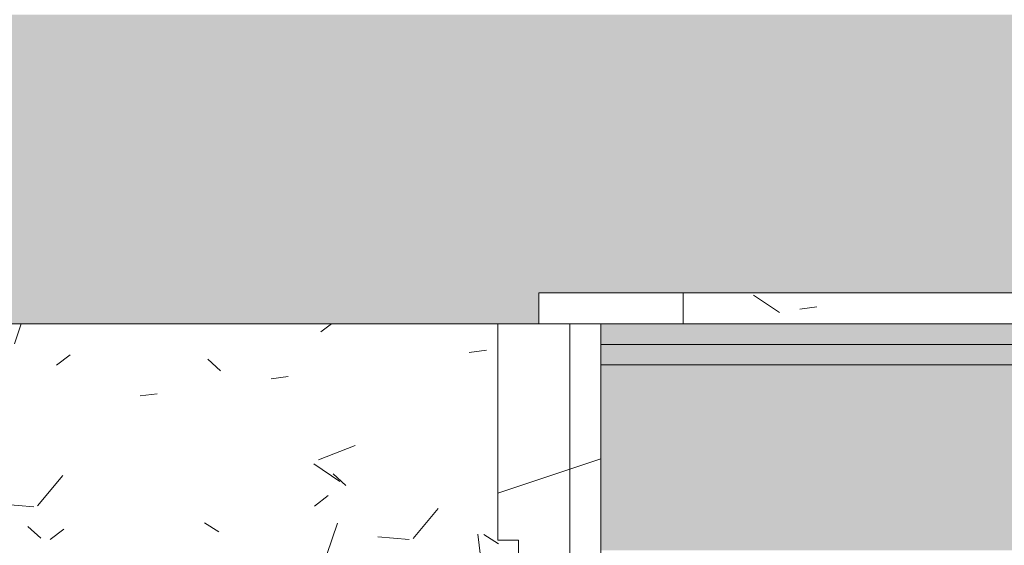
# Model space of a CAD drawing. Header units: millimetres. Extents: x 5980700 to 6194397, y -12939 to 2351883.
# Tile 461 of 587: x 6097335 to 6097812, y -1878 to -1623. Entities that reach past the tile are written whole.
import ezdxf

# ---------------------------------------------------------------- set-up
doc = ezdxf.new("R2010")
doc.units = ezdxf.units.MM
for name, color, linetype, lineweight in [('A-DOOR', 31, 'Continuous', 9), ('A-DOOR-OPNG', 31, 'Continuous', 9), ('A-FLOR', 192, 'Continuous', 18), ('A-FLOR-PATT', 8, 'Continuous', 18), ('A-WALL', 113, 'Continuous', 18), ('A-WALL-PATT', 111, 'Continuous', 25)]:
    doc.layers.add(name, color=color, linetype=linetype, lineweight=lineweight)
pattern_1 = [(49.99999999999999, (0, 0), (182.184668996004, -15.93908553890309), [19.05, -209.55]), (355, (0, 0), (-35.24242749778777, 191.0566080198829), [15.24, -167.64]), (100.451, (15.182, -1.328), (146.9425016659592, 175.1166878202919), [16.19, -178.09]), (46.184, (0, 50.8), (271.0788941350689, -42.04327417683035), [28.575, -314.325]), (96.636, (22.59, 47.297), (237.4025071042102, 247.4272132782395), [24.285, -267.135]), (351.184, (0, 50.8), (237.404605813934, 247.4251178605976), [22.86, -251.46]), (21, (25.4, 38.1), (151.6148798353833, -102.2655185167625), [19.05, -209.55]), (326, (25.4, 38.1), (61.80235996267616, 184.1877424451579), [15.24, -167.64]), (71.45100000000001, (38.035, 29.578), (213.4170626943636, 81.92136778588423), [16.19, -178.09]), (37.50000000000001, (0, 0), (3.08832282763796, 84.55507579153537), [8.382, -157.226, 8.382, -161.798, -168.275]), (37.50000000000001, (0, 0), (3.08832282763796, 84.55507579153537), [-335.788, 8.382, -159.893]), (7.499999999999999, (0, 0), (66.81943811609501, 100.1807470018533), [8.382, -88.646, 8.382, -153.416, -64.135]), (7.499999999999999, (0, 0), (66.81943811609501, 100.1807470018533), [-258.826, 8.382, -55.753]), (327.5, (-56.642, 0), (135.5904877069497, -5.7289126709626), [8.382, -55.118, 8.382, -189.738, -262.89]), (327.5, (-56.642, 0), (135.5904877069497, -5.7289126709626), [-261.62, 8.382, -254.508]), (317.5, (-82.042, 0), (148.1288864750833, 25.42676126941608), [8.382, -74.168, 8.382, -123.19, -186.69]), (317.5, (-82.042, 0), (148.1288864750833, 25.42676126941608), [-214.122, 8.382, -178.308])]
pattern_2 = [(36.87, (4734.985, -2254.841), (-1249.498511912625, -833.0022321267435), [208.25, -1874.25]), (26.565, (4485.085, -2129.891), (416.5006794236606, 416.5003825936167), [465.661, -465.661]), (18.435, (4485.085, -1921.641), (832.9995359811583, 416.5008561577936), [263.418, -1053.671])]

# ---------------------------------------------------------------- blocks, each defined once
blk = doc.blocks.new('FX-HRT-ESQ-INT_PORTA-1FL - 82x210cm_90x215cm-1FL-MAD-3_0cmFolha_Maçaneta 01-3820085-PLANTA DE CAIMENTO DE PISOS - 1 PAV_')
at = {"layer": 'A-DOOR', "lineweight": 5}
h = blk.add_hatch(dxfattribs=at)
h.set_pattern_fill('FP_141', color=256, style=0, pattern_type=2)
h.set_pattern_definition(pattern_2)
h.paths.add_polyline_path([(-435.0000000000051, 67.50000000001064), (-435.0000000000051, -67.49999999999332), (-400.0000000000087, -67.49999999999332), (-400.0000000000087, 37.50000000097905), (-410.0000000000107, 37.50000000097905), (-410.0000000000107, 67.50000000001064), (-420.0000000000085, 67.50000000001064)])
h.paths.add_polyline_path([(409.9999999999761, 67.49999999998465), (409.9999999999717, 37.50000000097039), (399.9999999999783, 37.50000000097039), (399.9999999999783, -67.49999999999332), (434.9999999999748, -67.49999999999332), (434.9999999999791, 67.49999999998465), (419.9999999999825, 67.49999999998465)])
at = {"layer": 'A-DOOR-OPNG', "lineweight": 5}
h = blk.add_hatch(dxfattribs=at)
h.set_pattern_fill('FP_141', color=256, style=0, pattern_type=2)
h.set_pattern_definition(pattern_2)
h.paths.add_polyline_path([(-450.0000000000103, 67.50000000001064), (-450.0000000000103, -67.49999999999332), (-435.0000000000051, -67.49999999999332), (-435.0000000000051, 67.50000000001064)])
h.paths.add_polyline_path([(434.9999999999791, 67.49999999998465), (434.9999999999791, -67.49999999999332), (449.9999999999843, -67.49999999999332), (449.9999999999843, 67.49999999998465)])
at = {"layer": 'A-DOOR', "color": 250, "lineweight": 5}
for p, q in [((-450.0000000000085, 67.50000000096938), (-450.0000000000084, -67.49999999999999)), ((-435.0000000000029, -67.5), (-435.0000000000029, 67.50000000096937)), ((-435.0000000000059, 67.50000000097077), (-435.0000000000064, -67.49999999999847)), ((-410.000000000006, 37.50000000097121), (-410.0000000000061, 67.50000000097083)), ((-400.0000000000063, 37.50000000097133), (-410.000000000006, 37.50000000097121)), ((-400.0000000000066, -67.49999999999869), (-400.0000000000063, 37.50000000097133)), ((-420.0000000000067, -67.50000000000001), (-490.0000000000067, -67.50000000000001)), ((-490.0000000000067, -67.50000000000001), (-490.0000000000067, -82.50000000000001)), ((-450.0000000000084, -67.5), (-435.0000000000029, -67.5)), ((-435.0000000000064, -67.49999999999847), (-400.0000000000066, -67.49999999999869)), ((-420.0000000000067, -82.50000000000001), (-420.0000000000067, -67.50000000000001)), ((-490.0000000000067, -82.50000000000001), (-420.0000000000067, -82.50000000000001))]:
    blk.add_line(p, q, dxfattribs=at)
blk = doc.blocks.new('BE-PMSa-MOD-ARQ-CONEXAODOFUTURO-EX-000-R_rvt-2-PLANTA DE CAIMENTO DE PISOS - 1 PAV_')
at = {"layer": 'A-FLOR-PATT', "lineweight": 5}
h = blk.add_hatch(dxfattribs=at)
h.set_pattern_fill('FP_100', color=133, style=0, pattern_type=2)
h.set_pattern_definition(pattern_1)
h.paths.add_polyline_path([(-1916.114845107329, -8177.825683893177), (-1683.614845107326, -8177.825683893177), (-1683.614845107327, -1915.841005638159), (-3033.614845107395, -1915.841005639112), (-3033.614845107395, -1900.841005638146), (-3933.614845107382, -1900.841005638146), (-3933.614845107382, -2050.841005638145), (-1818.614845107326, -2050.841005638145), (-1818.614845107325, -8042.852683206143), (-4146.617820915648, -8042.852683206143), (-4146.617820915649, -4063.841794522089), (-3970.61666258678, -4063.841794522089), (-3970.61666258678, -3457.84179452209), (-4146.617820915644, -3457.84179452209), (-4146.617820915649, -2138.841794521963), (-3970.61666258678, -2138.841794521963), (-3970.61666258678, -2050.841005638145), (-3963.614845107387, -2050.841005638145), (-3963.614845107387, -1900.841005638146), (-3973.614845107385, -1900.841005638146), (-3973.614845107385, -1915.841005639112), (-4105.616662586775, -1915.841005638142), (-4105.616662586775, -2003.84179452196), (-4281.617820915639, -2003.84179452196), (-4281.617820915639, -3592.841794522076), (-4105.61666258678, -3592.841794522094), (-4105.61666258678, -3928.841794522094), (-4281.617820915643, -3928.841794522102), (-4281.615120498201, -8177.82568389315), (-1916.459753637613, -8177.825683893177)])
h.paths.add_polyline_path([(8258.385255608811, -8167.825683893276), (15620.8643440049, -8167.825683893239), (15620.86434400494, -1925.841005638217), (12311.88333741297, -1925.841005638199), (12311.88333741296, -2018.841794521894), (11955.88333741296, -2018.841794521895), (11955.88333741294, -1925.841005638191), (9541.385154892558, -1925.841005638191), (9541.385154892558, -1915.841005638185), (9491.385154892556, -1915.841005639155), (9491.385154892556, -1900.841005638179), (8591.38515489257, -1900.841005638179), (8591.38515489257, -2050.841005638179), (11830.88333741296, -2050.841005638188), (11830.88333741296, -2143.841794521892), (12436.88333741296, -2143.841794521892), (12436.88333741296, -2050.841005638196), (15495.86434400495, -2050.841005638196), (15495.86434400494, -8042.825683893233), (8383.385255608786, -8042.825683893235), (8383.385255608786, -4063.841794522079), (8559.379702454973, -4063.841794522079), (8559.379702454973, -3457.841794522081), (8383.385255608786, -3457.84179452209), (8383.385255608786, -2138.841794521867), (8559.379702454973, -2138.84179452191), (8559.379702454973, -2050.841005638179), (8561.385154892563, -2050.753085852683), (8561.385154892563, -1900.841005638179), (8551.38515489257, -1900.841005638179), (8551.38515489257, -1915.841005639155), (8501.385154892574, -1915.841005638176), (8501.385154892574, -1925.841005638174), (8434.379702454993, -1925.841005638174), (8434.379702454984, -2013.841794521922), (8258.385255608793, -2013.841794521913), (8258.385255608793, -3582.841794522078), (8434.379702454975, -3582.841794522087), (8434.379702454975, -3938.841794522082), (8258.385255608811, -3938.841794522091), (8258.385255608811, -8156.700611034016)])
h.paths.add_polyline_path([(19984.7546155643, -8167.825683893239), (20089.38682609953, -8167.825683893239), (20089.38682609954, -5194.841794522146), (19913.3833374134, -5194.841794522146), (19913.3833374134, -4838.841794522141), (20089.38682609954, -4838.841794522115), (20089.38682609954, -2013.84179452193), (19913.3833374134, -2013.841794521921), (19913.3833374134, -1657.841794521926), (20089.38682609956, -1657.841794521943), (20089.38682609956, 1166.158205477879), (19913.38333741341, 1166.158205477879), (19913.38333741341, 1522.158205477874), (20089.38682609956, 1522.158205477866), (20089.38682609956, 4296.158205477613), (19913.38333741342, 4296.15820547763), (19913.3833374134, 4461.658994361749), (15971.88333741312, 4461.658994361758), (15971.88333741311, 4296.15820547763), (15800.86434400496, 4296.15820547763), (15800.86434400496, -605.8410056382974), (15790.86434400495, -605.8410056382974), (15790.86434400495, -655.841005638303), (15775.86434400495, -655.841005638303), (15775.86434400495, -1555.841005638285), (16091.88333741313, -1555.841005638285), (16091.88333741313, -1527.841794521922), (15925.86434400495, -1527.841794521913), (15925.86434400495, 4171.158205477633), (16096.88333741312, 4171.158205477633), (16097.48518693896, 4336.658994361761), (19788.38333741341, 4336.658994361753), (19788.38333741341, 4171.158205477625), (19964.38682609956, 4171.158205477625), (19964.38682609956, 1647.158205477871), (19788.38333741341, 1647.158205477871), (19788.38333741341, 1041.158205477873), (19964.38682609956, 1041.158205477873), (19964.38682609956, -1532.84179452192), (19788.38333741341, -1532.84179452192), (19788.38333741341, -2138.841794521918), (19964.38682609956, -2138.841794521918), (19964.38682609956, -4713.841794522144), (19788.3833374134, -4713.841794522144), (19788.3833374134, -5319.841794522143), (19964.38682609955, -5319.841794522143), (19964.38682609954, -8042.82568389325), (15925.86434400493, -8042.825683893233), (15925.86434400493, -2143.841794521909), (16091.88333741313, -2143.841794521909), (16091.88333741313, -1585.841005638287), (15775.86434400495, -1585.841005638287), (15775.86434400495, -1595.841005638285), (15790.86434400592, -1595.841005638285), (15790.86434400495, -1652.84179452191), (15966.88333741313, -1653.220801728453), (15966.88333741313, -2018.84179452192), (15800.86434400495, -2018.841794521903), (15800.86434400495, -8167.825683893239), (19925.14432074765, -8167.825683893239)])
h.paths.add_polyline_path([(-5690.728343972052, -8167.825683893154), (-4451.617820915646, -8167.825683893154), (-4451.617820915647, -1925.841005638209), (-4506.114845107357, -1925.84100563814), (-4506.114845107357, -1915.841005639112), (-4536.11484510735, -1915.841005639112), (-4536.11484510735, -1900.841005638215), (-4546.114845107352, -1900.841005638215), (-4546.114845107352, -2740.841005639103), (-4536.114845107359, -2740.841005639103), (-4536.114845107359, -2751.8410056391), (-4516.109778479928, -2751.8410056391), (-4516.109778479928, -2640.8410056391), (-4497.109778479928, -2640.8410056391), (-4497.109778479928, -2770.841005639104), (-4536.114845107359, -2770.841005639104), (-4536.114845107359, -2780.841005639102), (-4546.114845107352, -2780.841005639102), (-4546.114845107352, -2820.841005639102), (-4576.114845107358, -2820.841005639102), (-4576.617820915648, -8042.852683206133), (-11628.61484510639, -8042.852683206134), (-11628.6148451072, -2138.841794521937), (-11585.61666258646, -2138.841794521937), (-11585.61666258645, -2050.841005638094), (-8474.116662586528, -2050.841005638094), (-8474.116662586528, -2138.841794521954), (-7858.116662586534, -2138.841794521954), (-7858.116662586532, -2050.841005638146), (-4576.617820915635, -2050.841005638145), (-4576.617820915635, -1900.841005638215), (-5476.114845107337, -1900.841005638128), (-5476.114845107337, -1915.841005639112), (-5528.614845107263, -1915.841005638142), (-5528.614845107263, -1925.841005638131), (-7983.116662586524, -1925.841005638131), (-7983.116662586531, -2013.841794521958), (-8324.11666258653, -2013.841794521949), (-8324.11666258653, -2003.841794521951), (-8339.116662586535, -2003.84179452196), (-8339.116662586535, -1925.841005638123), (-11720.61666258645, -1925.841005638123), (-11720.61666258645, -2003.841794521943), (-11753.61484510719, -2003.841794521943), (-11753.61034441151, -8167.825683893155), (-5985.163661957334, -8167.825683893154)])
h.paths.add_polyline_path([(-15701.5291554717, -8167.825683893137), (-11933.6148451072, -8167.825683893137), (-11933.6148451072, -2013.841794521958), (-12076.61666258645, -2013.841794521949), (-12076.61666258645, -1657.841794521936), (-11923.61484510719, -1657.841794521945), (-11923.61484510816, -1515.8410056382), (-11908.61484510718, -1515.8410056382), (-11908.61484510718, -1505.841005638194), (-12058.61484510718, -1505.841005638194), (-12058.61484510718, -1532.841794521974), (-12201.61666258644, -1532.841794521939), (-12201.61666258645, -2138.841794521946), (-12058.61484510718, -2138.841794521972), (-12058.61484510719, -8042.851795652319), (-16321.61588608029, -8042.826571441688), (-16321.61588608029, -5319.841794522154), (-16145.61666258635, -5319.841794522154), (-16145.61666258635, -4713.841794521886), (-16321.61588608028, -4713.681888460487), (-16321.61588608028, -2138.84179452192), (-16145.61666258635, -2138.841794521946), (-16145.61666258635, -1532.841794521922), (-16321.61588608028, -1532.841794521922), (-16321.61588608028, 1041.158205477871), (-16145.61666258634, 1041.158205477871), (-16145.61666258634, 1647.158205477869), (-16321.61588608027, 1647.158205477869), (-16321.61588608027, 4171.158205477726), (-16145.61666258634, 4171.158205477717), (-16145.61666258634, 4336.658994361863), (-12201.61666258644, 4336.658994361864), (-12201.61666258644, 4171.158205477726), (-12058.61484510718, 4171.158205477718), (-12058.61484510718, -1475.841005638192), (-11908.61484510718, -1475.841005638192), (-11908.61484510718, -575.8410056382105), (-11923.61484510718, -575.8410056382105), (-11923.61484510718, -525.8410056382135), (-11933.61484510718, -525.8410056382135), (-11933.61484510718, 4296.158205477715), (-12076.61666258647, 4296.158205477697), (-12076.61666258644, 4461.658994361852), (-16270.61666258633, 4461.658994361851), (-16270.61666258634, 4296.158205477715), (-16446.62225526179, 4296.158205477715), (-16446.61588608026, 1522.158205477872), (-16270.61666258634, 1522.158205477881), (-16270.61666258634, 1166.158205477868), (-16446.62225526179, 1166.158205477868), (-16446.61588608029, -1657.841794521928), (-16270.61666258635, -1657.841794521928), (-16270.61666258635, -2013.841794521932), (-16446.6222552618, -2013.841794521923), (-16446.61588608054, -4838.841794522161), (-16270.61666258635, -4838.841794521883), (-16270.61666258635, -5194.841794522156), (-16446.62225526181, -5194.841794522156), (-16446.61573815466, -8167.825683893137), (-15735.98765560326, -8167.825683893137)])
h.paths.add_polyline_path([(8551.38515489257, -1770.841005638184), (9491.385154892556, -1770.841005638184), (9491.385154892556, -1755.841005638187), (9630.135154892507, -1755.841005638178), (9630.135154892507, -1740.841005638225), (11880.13515489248, -1741.712957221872), (11880.13515489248, -1755.841005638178), (11965.88333741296, -1755.841005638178), (11965.88333741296, -1662.841794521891), (12301.88333741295, -1662.841794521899), (12301.88333741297, -1755.841005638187), (12713.6541483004, -1755.841005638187), (12713.6541483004, -1740.841005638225), (14963.65414830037, -1741.712957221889), (14963.65414830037, -1755.841005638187), (15630.86434400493, -1755.841005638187), (15630.86434400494, -1595.841005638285), (15645.86434400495, -1595.841005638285), (15645.86434400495, -655.841005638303), (15630.86434400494, -655.841005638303), (15630.86434400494, -29.5925127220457), (15087.63515489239, -29.59251272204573), (15087.63515489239, -44.5925127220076), (12837.63515489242, -43.72056113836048), (12837.63515489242, -29.59251272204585), (11880.13515489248, -29.5925127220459), (11880.13515489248, -44.59251272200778), (9630.135154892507, -43.72056113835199), (9630.135154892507, -29.59251272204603), (9408.885154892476, -29.59251272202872), (9408.885154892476, -14.5925127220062), (8468.885154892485, -14.59251272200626), (8468.885154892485, -29.59251272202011), (8008.885154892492, -29.59251272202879), (8008.885154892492, -14.59251272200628), (7068.885154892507, -14.65234280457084), (7068.885154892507, -29.59251272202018), (4511.785154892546, -29.59251272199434), (4511.785154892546, 3549.158994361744), (3951.785154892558, 3549.158994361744), (3951.785154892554, 4471.658994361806), (2159.383337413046, 4471.658994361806), (2159.383337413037, 4306.158205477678), (1813.383337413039, 4306.15820547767), (1813.383337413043, 4471.658994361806), (284.8931309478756, 4471.658994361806), (284.8931309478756, 4486.658994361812), (77.29277039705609, 4486.658994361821), (77.29277039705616, 3238.903506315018), (70.48333741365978, 3238.903506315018), (70.48333741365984, 2137.158205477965), (121.3819838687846, 2137.158205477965), (121.3819838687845, 3231.348105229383), (111.0710947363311, 3241.658994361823), (106.381983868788, 3259.158994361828), (111.0710947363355, 3276.658994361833), (124.1088842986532, 3289.53068128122), (143.3753948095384, 3293.624861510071), (158.8819838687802, 3289.469883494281), (171.692873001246, 3276.658994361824), (176.3819838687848, 3259.158994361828), (171.692873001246, 3241.658994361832), (161.3819838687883, 3231.348105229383), (161.3819838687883, 2137.158205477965), (220.483337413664, 2137.158205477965), (220.4833374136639, 4336.658994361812), (1678.38333741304, 4336.658994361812), (1678.38333741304, 4171.158205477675), (2294.38333741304, 4171.158205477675), (2294.38333741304, 4336.658994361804), (3816.785154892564, 4336.658994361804), (3816.785154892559, 3414.158994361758), (4376.785154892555, 3414.158994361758), (4376.785154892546, -164.5925127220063), (15495.86434400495, -164.5925127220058), (15495.86434400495, -1620.841005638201), (12436.88333741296, -1620.841005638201), (12436.88333741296, -1527.841794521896), (11830.88333741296, -1527.841794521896), (11830.88333741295, -1620.841005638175), (8559.379702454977, -1620.841005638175), (8559.379702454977, -1532.841794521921), (7943.379702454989, -1532.841794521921), (7943.379702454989, -1620.841005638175), (2289.383337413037, -1620.841005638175), (2289.383337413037, -1527.841794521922), (2261.385126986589, -1527.841794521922), (2261.385126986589, -1770.841005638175), (3121.385126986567, -1770.841005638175), (3121.385126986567, -1755.8410056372), (4481.585154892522, -1755.841005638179), (4481.585154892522, -1770.841005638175), (5321.585154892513, -1770.841005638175), (5321.585154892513, -1755.841005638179), (7021.385154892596, -1755.841005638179), (7021.385154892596, -1770.841005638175), (7961.385154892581, -1770.841005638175), (7961.385154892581, -1755.841005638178), (8078.379702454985, -1755.841005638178), (8078.379702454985, -1667.841794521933), (8424.379702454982, -1667.841794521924), (8424.379702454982, -1755.841005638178), (8551.38515489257, -1755.841005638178)])
h.paths.add_polyline_path([(2231.385126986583, -1770.841005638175), (2231.385126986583, -1527.841794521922), (1766.385126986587, -1527.841794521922), (1766.385126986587, -1770.841005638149), (1776.385126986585, -1770.841005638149), (1776.385126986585, -1755.8410056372), (1818.383337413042, -1755.841005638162), (1818.383337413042, -1662.841794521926), (2154.383337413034, -1662.841794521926), (2154.383337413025, -1755.84100563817), (2221.385126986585, -1755.841005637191), (2221.385126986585, -1770.841005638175)])
h.paths.add_polyline_path([(-3963.614845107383, -1770.84100563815), (-3033.614845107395, -1770.84100563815), (-3033.614845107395, -1755.841005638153), (-1418.814900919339, -1755.841005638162), (-1418.814900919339, -1770.841005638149), (-578.8149009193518, -1770.841005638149), (-578.8149009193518, -1755.841005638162), (876.3851269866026, -1755.841005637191), (876.3851269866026, -1770.841005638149), (1736.38512698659, -1770.841005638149), (1736.38512698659, -1527.841794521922), (1683.383337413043, -1527.841794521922), (1683.383337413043, -1620.841005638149), (-3970.616662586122, -1620.84100563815), (-3970.61666258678, -1532.841794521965), (-4586.616662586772, -1532.841794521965), (-4586.616662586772, -1620.841005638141), (-7858.116662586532, -1620.841005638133), (-7858.116662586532, -1532.841794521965), (-8474.116662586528, -1532.841794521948), (-8474.116662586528, -1620.841005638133), (-11585.61666258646, -1620.841005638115), (-11585.61666258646, -1532.841794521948), (-11628.61484510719, -1532.841794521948), (-11628.61484510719, -164.6103600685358), (220.4833374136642, -164.6103600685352), (220.4833374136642, -29.61036006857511), (-2321.114845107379, -29.61036006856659), (-2321.114845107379, -14.61036006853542), (-3061.114845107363, -14.61036006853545), (-3061.114845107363, -29.61036006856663), (-3320.616662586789, -29.61036006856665), (-3320.616662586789, -14.61036006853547), (-4060.616662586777, -14.61036006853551), (-4060.616662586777, -29.61036006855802), (-4536.114845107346, -29.61036006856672), (-4536.114845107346, -14.61036006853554), (-5476.114845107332, -14.61036006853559), (-5476.114845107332, -29.6103600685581), (-5636.114845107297, -29.61036006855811), (-5636.114845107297, -44.61036006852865), (-7886.11484510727, -43.73840848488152), (-7886.11484510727, -29.61036006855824), (-8872.364845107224, -29.61036006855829), (-8872.364845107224, -44.6103600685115), (-11122.3648451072, -43.73840848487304), (-11122.3648451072, -29.61036006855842), (-11763.61484510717, -29.61036006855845), (-11763.61484510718, -575.8410056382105), (-11778.61484510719, -575.8410056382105), (-11778.61484510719, -1515.8410056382), (-11763.61484510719, -1515.8410056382), (-11763.61484510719, -1667.841794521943), (-11720.61666258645, -1667.841794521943), (-11720.61666258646, -1755.841005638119), (-11122.36484510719, -1755.841005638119), (-11122.36484510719, -1740.841005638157), (-8872.36484510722, -1741.712957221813), (-8872.36484510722, -1755.841005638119), (-8339.116662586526, -1755.841005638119), (-8339.116662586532, -1667.841794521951), (-7993.116662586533, -1667.841794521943), (-7993.116662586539, -1755.841005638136), (-7886.114845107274, -1755.841005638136), (-7886.114845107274, -1740.841005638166), (-5636.114845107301, -1741.712957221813), (-5636.114845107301, -1755.841005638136), (-5476.114845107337, -1755.841005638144), (-5476.114845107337, -1770.841005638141), (-4536.11484510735, -1770.841005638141), (-4536.11484510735, -1755.841005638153), (-4451.616662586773, -1755.841005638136), (-4451.616662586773, -1667.84179452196), (-4105.616662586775, -1667.84179452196), (-4105.616662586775, -1755.841005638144), (-3973.614845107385, -1755.841005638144), (-3973.614845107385, -1770.84100563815)])
h.paths.add_polyline_path([(-5396.293025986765, 115.3896399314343), (-4576.11484510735, 115.3896399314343), (-4576.11484510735, 431.4034837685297), (-4586.616662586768, 431.4034837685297), (-4586.616662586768, 265.3896399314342), (-11628.61484510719, 265.3896399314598), (-11628.61484510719, 4171.158205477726), (-11585.61666258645, 4171.158205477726), (-11585.61666258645, 4336.658994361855), (-8474.116662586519, 4336.658994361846), (-8474.116662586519, 4171.158205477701), (-7858.116662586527, 4171.158205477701), (-7858.116662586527, 4336.658994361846), (-4586.616662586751, 4336.658994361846), (-4586.616662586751, 4171.158205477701), (-4538.614845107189, 4171.158205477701), (-4538.614845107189, 2287.158205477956), (-4586.616662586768, 2287.158205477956), (-4586.616662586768, 1681.158205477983), (-4538.614845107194, 1681.158205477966), (-4538.614845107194, 995.3896399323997), (-4536.114845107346, 995.3896399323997), (-4536.114845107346, 985.3896399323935), (-4497.109778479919, 985.3896399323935), (-4497.109778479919, 855.3896399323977), (-4516.109778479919, 855.3896399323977), (-4516.109778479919, 966.3896399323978), (-4536.114845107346, 966.3896399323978), (-4536.114845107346, 955.3896399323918), (-4538.614845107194, 955.3896399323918), (-4538.614845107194, 431.4034837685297), (-4546.114845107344, 431.4034837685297), (-4546.114845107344, 115.3896399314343), (-4536.114845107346, 115.3896399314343), (-4536.114845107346, 130.3896399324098), (-4486.114845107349, 130.3896399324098), (-4486.114845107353, 140.3896399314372), (-4461.616662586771, 140.3896399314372), (-4461.616662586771, 306.4034837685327), (-4413.614845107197, 306.4034837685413), (-4413.614845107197, 1806.158205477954), (-4461.616662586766, 1806.158205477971), (-4461.616662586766, 2162.158205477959), (-4413.614845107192, 2162.158205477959), (-4413.614845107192, 4296.158205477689), (-4461.616662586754, 4296.158205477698), (-4461.616662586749, 4461.658994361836), (-7983.116662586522, 4461.658994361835), (-7983.116662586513, 4296.158205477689), (-8349.116662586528, 4296.158205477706), (-8349.116662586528, 4461.658994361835), (-11710.61666258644, 4461.658994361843), (-11710.61666258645, 4296.158205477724), (-11753.61484510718, 4296.158205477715), (-11753.61484510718, 140.3896399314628), (-5526.11484510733, 140.3896399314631), (-5526.11484510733, 130.3896399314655), (-5476.114845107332, 130.3896399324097), (-5476.114845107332, 115.3896399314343), (-5466.11484510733, 115.3896399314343)])
h.paths.add_polyline_path([(8478.885154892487, 115.4074872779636), (8478.885154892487, 431.4034837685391), (8378.385255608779, 431.4034837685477), (8378.385255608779, 1037.158205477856), (8561.383337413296, 1037.158205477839), (8561.383337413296, 1651.158205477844), (8378.385255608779, 1651.158205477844), (8378.385255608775, 4171.158205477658), (8559.383337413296, 4171.158205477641), (8559.383337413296, 4336.658994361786), (11825.88333741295, 4336.658994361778), (11825.88333741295, 4171.158205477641), (12441.88333741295, 4171.158205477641), (12441.88333741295, 4336.658994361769), (15495.86434400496, 4336.65899436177), (15495.86434400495, 265.4074872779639), (8559.379702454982, 265.4074872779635), (8559.379702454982, 431.4034837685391), (8508.885154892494, 431.4034837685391), (8508.885154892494, 115.4074872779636), (9408.885154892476, 115.4074872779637), (9408.885154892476, 130.4074872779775), (9438.885154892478, 130.4074872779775), (9438.885154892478, 140.4074872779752), (15620.86434400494, 140.4074872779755), (15620.86434400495, 4461.658994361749), (12316.88333741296, 4461.658994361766), (12316.88333741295, 4296.158205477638), (11950.88333741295, 4296.158205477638), (11950.88333741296, 4461.658994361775), (8434.383337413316, 4461.658994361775), (8434.383337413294, 4296.158205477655), (8253.385255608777, 4296.158205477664), (8253.385255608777, 1526.158205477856), (8436.383337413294, 1526.158205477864), (8436.383337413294, 1162.158205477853), (8253.385255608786, 1162.158205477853), (8253.385255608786, 306.4034837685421), (8434.379702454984, 306.4034837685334), (8434.379702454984, 140.4074872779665), (8438.885154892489, 140.4074872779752), (8438.885154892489, 130.4074872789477), (8468.885154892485, 130.4074872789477), (8468.885154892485, 115.4074872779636)])
h.paths.add_polyline_path([(7078.885154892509, 115.4074872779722), (7968.885154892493, 115.4074872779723), (7968.885154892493, 955.4074872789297), (7958.885154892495, 955.4074872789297), (7958.885154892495, 966.4074872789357), (7948.385255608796, 966.4074872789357), (7948.385255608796, 265.4074872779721), (4806.785154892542, 265.4074872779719), (4806.785154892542, 4336.658994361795), (7948.385255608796, 4336.658994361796), (7948.385255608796, 985.4074872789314), (7958.885154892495, 985.4074872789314), (7958.885154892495, 995.4074872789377), (7968.885154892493, 995.4074872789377), (7968.885154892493, 1035.407487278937), (7998.885154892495, 1035.407487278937), (7998.885154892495, 995.4074872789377), (8008.885154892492, 995.4074872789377), (8008.885154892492, 985.4074872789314), (8047.890221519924, 985.4074872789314), (8047.890221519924, 855.4074872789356), (8028.890221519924, 855.4074872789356), (8028.890221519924, 966.4074872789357), (8008.885154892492, 966.4074872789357), (8008.885154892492, 955.4074872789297), (7998.885154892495, 955.4074872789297), (7998.885154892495, 115.4074872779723), (8008.885154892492, 115.4074872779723), (8008.885154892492, 130.4074872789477), (8083.385255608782, 130.4074872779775), (8083.385255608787, 4471.65899436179), (4671.785154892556, 4471.658994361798), (4671.785154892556, 130.4074872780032), (7068.885154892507, 130.4074872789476), (7068.885154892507, 115.4074872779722)])
h.paths.add_polyline_path([(1857.919751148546, 1037.158205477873), (2296.383337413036, 1037.158205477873), (2296.383337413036, 1651.158205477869), (1676.383337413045, 1651.158205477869), (1676.383337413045, 1037.158205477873), (1826.383337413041, 1037.158205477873)])
h.paths.add_polyline_path([(2161.383337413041, 1172.158205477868), (1811.383337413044, 1172.158205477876), (1811.383337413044, 1516.158205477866), (2161.383337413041, 1516.158205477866), (2161.383337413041, 1177.256799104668)])
h.paths.add_polyline_path([(137.9111174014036, 3278.855100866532), (131.3834321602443, 3276.480338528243), (131.3834321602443, 3259.158994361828), (137.9112161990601, 3259.158994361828), (137.9112161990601, 3277.667937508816)])
h.paths.add_polyline_path([(141.3819838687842, 3259.158994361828), (161.3819838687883, 3259.158994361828), (158.7024919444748, 3268.550988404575), (155.5241194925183, 3273.003317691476), (148.2594671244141, 3277.615929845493), (141.461635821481, 3278.855091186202), (137.9111174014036, 3278.855100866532), (137.9112161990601, 3259.158994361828), (139.4408410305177, 3259.158994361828)])
h.paths.add_polyline_path([(127.2398482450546, 3259.158994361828), (131.3834321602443, 3259.60654442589), (131.3834321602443, 3276.480338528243), (126.061811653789, 3272.015600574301), (122.0634673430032, 3263.023564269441), (122.1477157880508, 3259.158994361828), (126.061811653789, 3259.158994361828)])
h = blk.add_hatch(dxfattribs=at)
h.set_pattern_fill('FP_100', color=133, style=0, pattern_type=2)
h.set_pattern_definition(pattern_1)
h.paths.add_polyline_path([(5301.585154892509, -1905.841005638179), (5311.585154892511, -1905.841005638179), (5311.585154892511, -1875.841005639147), (5301.585154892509, -1875.841005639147), (5301.585154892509, -1770.841005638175), (4501.585154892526, -1770.841005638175), (4501.585154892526, -1875.841005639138), (4491.585154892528, -1875.841005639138), (4491.585154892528, -1905.841005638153), (5281.585154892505, -1905.841005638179)])
at = {"layer": 'A-WALL'}
h = blk.add_hatch(color=10, dxfattribs=at)
h.paths.add_polyline_path([(5571.585154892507, -1780.841005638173), (5591.585154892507, -1780.841005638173), (5591.585154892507, -1775.841005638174), (5601.585154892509, -1775.841005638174), (5601.585154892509, -1770.841005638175), (5351.585154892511, -1770.841005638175), (5351.585154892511, -1780.841005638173), (5497.813739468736, -1780.841005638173)])
h.paths.add_polyline_path([(4146.385126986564, -1780.841005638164), (4451.58515489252, -1780.841005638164), (4451.58515489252, -1770.841005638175), (4101.385142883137, -1770.841005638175), (4101.385142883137, -1780.841005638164)])
at = {"layer": 'A-WALL', "lineweight": 5}
h = blk.add_hatch(color=9, dxfattribs=at)
h.paths.add_polyline_path([(5571.585154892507, -1790.841005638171), (5591.585154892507, -1790.841005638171), (5591.585154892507, -1780.841005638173), (5351.585154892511, -1780.841005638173), (5351.585154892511, -1790.841005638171), (5497.813739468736, -1790.841005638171)])
h.paths.add_polyline_path([(4320.072467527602, -1790.841005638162), (4451.58515489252, -1790.841005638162), (4451.58515489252, -1780.841005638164), (4101.385142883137, -1780.841005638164), (4101.385142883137, -1790.841005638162), (4146.385126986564, -1790.841005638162)])
at = {"layer": 'A-WALL-PATT', "lineweight": 5}
h = blk.add_hatch(dxfattribs=at)
h.set_pattern_fill('FP_100', color=133, style=0, pattern_type=2)
h.set_pattern_definition(pattern_1)
h.paths.add_polyline_path([(6969.990329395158, -1770.841005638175), (6971.385154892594, -1770.841005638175), (6971.385154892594, -1755.841005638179), (5391.58515489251, -1755.841005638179), (5391.58515489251, -1770.841005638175), (6675.555011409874, -1770.841005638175)])
h = blk.add_hatch(color=57, dxfattribs=at)
h.paths.add_polyline_path([(5487.546727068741, -1880.841005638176), (5571.585154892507, -1880.841005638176), (5571.585154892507, -1790.841005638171), (5351.585154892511, -1790.841005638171), (5351.585154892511, -1880.84100563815), (5481.585154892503, -1880.841005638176)])
h.paths.add_polyline_path([(4166.385126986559, -1880.841005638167), (4451.58515489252, -1880.84100563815), (4451.58515489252, -1790.841005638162), (4101.385142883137, -1790.841005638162), (4101.598397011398, -1880.841005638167), (4146.385126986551, -1880.841005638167)])
at = {"layer": 'A-FLOR', "color": 250, "lineweight": 5}
for p, q in [((5301.585154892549, -1770.841005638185), (4501.58515489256, -1770.841005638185)), ((4501.585154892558, -1770.841005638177), (5301.585154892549, -1770.841005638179))]:
    blk.add_line(p, q, dxfattribs=at)
at = {"layer": 'A-WALL', "color": 90, "lineweight": 5}
for p, q in [((5391.58515489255, -1755.841005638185), (6971.38515489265, -1755.841005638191)), ((5351.585154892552, -1780.841005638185), (5571.58515489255, -1780.841005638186)), ((5351.585154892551, -1790.841005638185), (5571.585154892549, -1790.841005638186))]:
    blk.add_line(p, q, dxfattribs=at)
at = {"layer": 'A-WALL', "color": 130, "lineweight": 9}
blk.add_line((5601.58515489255, -1770.841005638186), (5391.585154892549, -1770.841005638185), dxfattribs=at)
at = {"layer": 'A-DOOR', "color": 250, "lineweight": 5, "rotation": 180}
blk.add_blockref('FX-HRT-ESQ-INT_PORTA-1FL - 82x210cm_90x215cm-1FL-MAD-3_0cmFolha_Maçaneta 01-3820085-PLANTA DE CAIMENTO DE PISOS - 1 PAV_', (4901.585154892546, -1838.341005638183), dxfattribs=at)

msp = doc.modelspace()

# ---------------------------------------------------------------- block references
at = {"color": 50, "lineweight": 5}
msp.add_blockref('BE-PMSa-MOD-ARQ-CONEXAODOFUTURO-EX-000-R_rvt-2-PLANTA DE CAIMENTO DE PISOS - 1 PAV_', (6092264.959189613, 0), dxfattribs=at)

doc.saveas('drawing.dxf')
